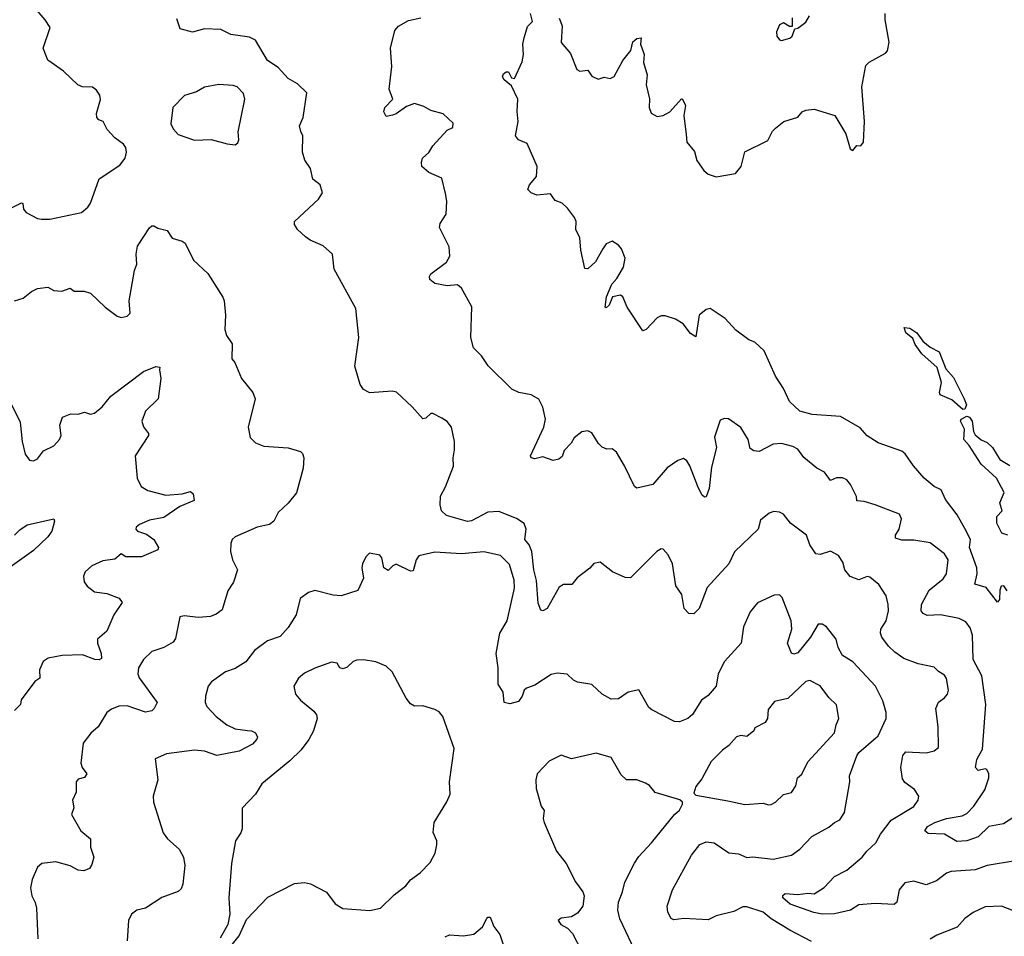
# Model space of a CAD drawing. Extents: x 1603745 to 1745082, y 385868 to 533966.
# Tile 257 of 646: x 1672837 to 1677668, y 433617 to 438115. Entities that reach past the tile are written whole.
import ezdxf

# ---------------------------------------------------------------- set-up
doc = ezdxf.new("R2010")
doc.units = 0

msp = doc.modelspace()

# ---------------------------------------------------------------- linework, layer by layer
at = {"layer": '0CON20XD'}
for points in [[(1672790.6, 437189.4), (1672846.4, 437216.4), (1672852.5, 437212.5), (1672856.2, 437185), (1672869.5, 437169.5), (1672925, 437140), (1672945, 437135.8), (1672985, 437135.7), (1673141.3, 437168.7), (1673172.5, 437195), (1673184.3, 437215), (1673227.5, 437335), (1673328.3, 437401.7), (1673354.4, 437435), (1673361.5, 437465), (1673358.3, 437488.3), (1673347.5, 437505), (1673303.8, 437535), (1673266.4, 437576.4), (1673246.7, 437615), (1673225, 437623.3), (1673215.8, 437635.8), (1673214.4, 437655), (1673234.3, 437724.3), (1673231.2, 437745), (1673215, 437770), (1673195, 437784), (1673146.4, 437786.4), (1673122.5, 437795), (1673052.8, 437862.8), (1672975, 437917.5), (1672952.5, 437975), (1672987, 438077), (1672962.5, 438115), (1672901.4, 438185)], [(1677681.9, 435311.9), (1677666.8, 435336.8), (1677653.8, 435335), (1677646.2, 435315), (1677645, 435270), (1677635, 435257.5), (1677578.8, 435328.8), (1677524.6, 435344.6), (1677535.3, 435395), (1677533.8, 435425), (1677497.5, 435525), (1677503.3, 435565), (1677475, 435618), (1677437.5, 435685), (1677380.3, 435760.3), (1677358.3, 435808.3), (1677325, 435823.8), (1677275, 435865.6), (1677222.8, 435925), (1677181.9, 435985), (1677165, 435997.3), (1677048.8, 436038.8), (1676995, 436072.9), (1676961.7, 436111.7), (1676865, 436167.8), (1676725, 436177.5), (1676664.5, 436194.5), (1676615, 436242), (1676585.4, 436305.4), (1676545.5, 436365.5), (1676490.6, 436490.6), (1676445, 436532), (1676414.5, 436544.5), (1676351.2, 436591.2), (1676298.8, 436648.8), (1676225, 436697.5), (1676205, 436693.3), (1676172, 436665), (1676155, 436558.8), (1676129.4, 436575), (1676092.1, 436622.1), (1676055, 436646), (1676005, 436662), (1675985, 436662), (1675965, 436652), (1675911.2, 436595), (1675895, 436588.8), (1675818.8, 436705), (1675797.5, 436755), (1675785, 436763.3), (1675745.6, 436754.4), (1675730, 436715), (1675715, 436702), (1675710, 436705), (1675716, 436755), (1675742.9, 436817.1), (1675768.1, 436845), (1675799.8, 436900.2), (1675807.5, 436945), (1675790.5, 436990.5), (1675775, 437008.8), (1675745, 437028), (1675715, 437016), (1675698.5, 436991.5), (1675663.2, 436926.8), (1675625, 436893.3), (1675610, 436895), (1675591.2, 436985), (1675585.6, 437045), (1675566, 437085), (1675568, 437125), (1675559.2, 437145), (1675525, 437190.8), (1675498.8, 437215), (1675465, 437228), (1675441.4, 437261.4), (1675375, 437254.4), (1675346.2, 437265), (1675331.4, 437281.4), (1675338.6, 437305), (1675373.3, 437345), (1675375.8, 437395), (1675326.9, 437506.9), (1675285, 437526), (1675270.8, 437545), (1675283.3, 437615), (1675277.9, 437665), (1675281.5, 437725), (1675250.7, 437790.7), (1675215, 437820), (1675206.7, 437835), (1675210.7, 437849.3), (1675225, 437860), (1675235, 437860), (1675250.7, 437830.7), (1675265, 437827.5), (1675302.3, 437907.7), (1675308.6, 437945), (1675306, 437995), (1675313, 438027), (1675328.3, 438081.7), (1675353, 438107), (1675343.8, 438145)], [(1675485, 438123.3), (1675499.4, 438085), (1675494.2, 438004.2), (1675540.2, 437950.2), (1675571.7, 437871.7), (1675585, 437863.3), (1675625, 437867.5), (1675645, 437837.5), (1675675, 437823.3), (1675705, 437832.5), (1675735, 437827.5), (1675755, 437836.7), (1675797.5, 437915), (1675836.1, 437963.9), (1675845, 438006.7), (1675865, 438023.3), (1675886.4, 438026.4), (1675883.3, 437995), (1675902, 437945), (1675898, 437905), (1675915.7, 437845), (1675911.2, 437795), (1675927.3, 437727.3), (1675925.8, 437685), (1675935.8, 437655.8), (1675965, 437640), (1675995, 437645.8), (1676027.5, 437662.5), (1676085, 437727.5), (1676090, 437725), (1676104.2, 437694.2), (1676095.8, 437645), (1676108.1, 437551.9), (1676110.8, 437515), (1676148.3, 437468.3), (1676160, 437425), (1676193.8, 437375), (1676215, 437358), (1676255, 437344), (1676348.8, 437361.2), (1676376.7, 437395), (1676395, 437466.7), (1676507.5, 437522.5), (1676531.3, 437568.7), (1676545, 437582.5), (1676586.7, 437615), (1676655, 437636.7), (1676676.1, 437663.9), (1676695, 437672), (1676735, 437676), (1676836.7, 437645), (1676891.2, 437555), (1676911.7, 437481.7), (1676925.9, 437474.1), (1676945, 437497.5), (1676965, 437496.7), (1676976.9, 437515), (1676982.7, 437615), (1676968.9, 437785), (1676989.5, 437890.5), (1677005, 437906.7), (1677085, 437951.2), (1677095, 437963.3), (1677104, 438005), (1677083.3, 438115), (1677083.3, 438145)], [(1676627.5, 438125), (1676627.5, 438082.5), (1676615, 438082.5), (1676585, 438100), (1676565, 438090), (1676551.2, 438055), (1676552, 438035), (1676565, 438016.7), (1676575, 438013.3), (1676616.1, 438023.9), (1676627.5, 438035), (1676640, 438070), (1676655, 438073.3), (1676695, 438103.3), (1676712.5, 438135)], [(1677335, 433889.2), (1677285, 433869.2), (1677225, 433887.5), (1677180.3, 433879.7), (1677152.5, 433845), (1677140.8, 433785), (1677127.4, 433772.6), (1677035, 433777.8), (1676955, 433771.8), (1676914, 433745), (1676835, 433726.7), (1676775.3, 433725.3), (1676733.3, 433733.3), (1676618, 433775), (1676582, 433805), (1676582.3, 433817.7), (1676592.5, 433827.5), (1676655, 433822.2), (1676705, 433829.2), (1676735, 433826), (1676785, 433856.7), (1676835, 433910), (1676895, 433940.9), (1676970.3, 434005), (1676994.5, 434035.5), (1677038.6, 434075), (1677061.6, 434118.4), (1677113.4, 434186.6), (1677225.3, 434254.7), (1677246, 434285), (1677248.8, 434305), (1677227.2, 434337.2), (1677180.9, 434370.9), (1677169.5, 434389.5), (1677161.5, 434445), (1677170.5, 434505), (1677185, 434522.2), (1677285, 434517.9), (1677325, 434526.7), (1677346.2, 434543.8), (1677344.6, 434645.4), (1677332.5, 434735), (1677345, 434766.7), (1677375, 434786.7), (1677390, 434805), (1677394, 434825), (1677385, 434882.5), (1677375, 434898), (1677345, 434915.8), (1677325, 434938), (1677245, 434953.3), (1677175, 434980), (1677130.7, 435010.7), (1677100.4, 435040.4), (1677066.9, 435085), (1677060.8, 435105), (1677063.3, 435125), (1677088.5, 435165), (1677099.6, 435215), (1677099.1, 435245), (1677088.2, 435288.2), (1677053.6, 435343.6), (1677009.3, 435379.3), (1676995, 435382.9), (1676955, 435367.1), (1676912.1, 435382.1), (1676886, 435415), (1676876.2, 435453.8), (1676854.3, 435485), (1676815, 435507.1), (1676765, 435490), (1676744.4, 435494.4), (1676715, 435538.8), (1676698.6, 435585), (1676618.8, 435645), (1676585, 435688), (1676565, 435698.6), (1676538.3, 435701.7), (1676515, 435694.3), (1676471.5, 435658.5), (1676461.4, 435615), (1676345, 435503.8), (1676317.5, 435445), (1676210.8, 435329.2), (1676170.6, 435225), (1676145, 435199.4), (1676120.7, 435200.7), (1676097.8, 435225), (1676085.7, 435295), (1676057.3, 435337.3), (1676040.8, 435445), (1676018.7, 435488.7), (1675995, 435516.7), (1675985, 435518.8), (1675964.1, 435505.9), (1675835, 435376.2), (1675807.7, 435377.7), (1675745.7, 435405.7), (1675685, 435452.5), (1675655, 435446.7), (1675635, 435423.3), (1675573.4, 435376.6), (1675545.8, 435344.2), (1675505, 435343.3), (1675485, 435330.8), (1675425.8, 435225), (1675405, 435213.8), (1675395, 435217.5), (1675381.1, 435251.1), (1675373.3, 435363.3), (1675360.3, 435415), (1675350, 435505), (1675337.4, 435537.4), (1675316.2, 435565), (1675323.1, 435615), (1675312.9, 435642.9), (1675275, 435667.8), (1675187.9, 435702.1), (1675135, 435699.2), (1675055, 435656.5), (1675035, 435652.5), (1674932.2, 435682.2), (1674907.8, 435705), (1674900.9, 435735), (1674902.6, 435777.4), (1674926.8, 435823.2), (1674965.8, 435924.2), (1674964, 435965), (1674970.8, 436005), (1674970.8, 436045), (1674956, 436115), (1674935, 436143.3), (1674909.2, 436159.2), (1674865, 436183.3), (1674855, 436183.3), (1674830.5, 436159.5), (1674815, 436156.7), (1674763.3, 436215), (1674687, 436287), (1674665, 436292), (1674555, 436284.2), (1674525, 436301.2), (1674508, 436325), (1674482.5, 436415), (1674502.2, 436555), (1674487.3, 436697.3), (1674380.5, 436890.5), (1674372.5, 436965), (1674325.8, 437005.8), (1674263, 437033), (1674239.5, 437049.5), (1674200, 437085), (1674185, 437110), (1674186.2, 437125), (1674304, 437235), (1674323.8, 437265), (1674311.2, 437305), (1674275, 437333.3), (1674264.3, 437385), (1674236.3, 437426.3), (1674225.6, 437465), (1674227.1, 437545), (1674216.9, 437566.9), (1674211.1, 437595), (1674228.6, 437635), (1674246.1, 437756.1), (1674200.3, 437800.3), (1674155, 437827.1), (1674105, 437881.4), (1674052.9, 437915), (1673994.4, 438014.4), (1673965, 438029.4), (1673873, 438043), (1673825, 438067.5), (1673745, 438070), (1673685, 438054), (1673625, 438071.2), (1673609.2, 438119.2)], [(1674927.1, 437262.9), (1674907.9, 437337.9), (1674845, 437366), (1674811.2, 437395), (1674809.2, 437415), (1674814.2, 437435), (1674845, 437463.1), (1674864.1, 437495.9), (1674935, 437573.3), (1674963, 437587), (1674965, 437606.7), (1674915, 437654), (1674855, 437670), (1674820, 437690), (1674775, 437704), (1674735, 437690), (1674685, 437652.5), (1674666.7, 437646.7), (1674635, 437640), (1674623.9, 437663.9), (1674628.8, 437685), (1674668.8, 437725), (1674650.6, 437775), (1674663.3, 437885), (1674657.1, 437975), (1674677.3, 438062.7), (1674695.9, 438084.1), (1674745, 438111.2), (1674805, 438124)], [(1673895, 437501.2), (1673908.3, 437511.7), (1673913.3, 437525), (1673910, 437565), (1673942.9, 437725), (1673935, 437753.8), (1673903.8, 437785), (1673885, 437792.2), (1673815, 437797.7), (1673745, 437784.6), (1673705, 437761.2), (1673646.8, 437743.2), (1673588.1, 437685), (1673578.9, 437605), (1673590.2, 437580.2), (1673615, 437551.4), (1673695.8, 437524.2), (1673777.3, 437527.3), (1673855, 437506), (1673895, 437501.2)], [(1677720.5, 434205), (1677665, 434169.4), (1677593.3, 434155), (1677540, 434105), (1677485, 434084.7), (1677435, 434081.5), (1677375, 434117.9), (1677295, 434122.2), (1677278, 434135), (1677290.8, 434155), (1677327.5, 434175), (1677385, 434195.3), (1677461.3, 434208.7), (1677485, 434218.9), (1677518.5, 434255), (1677572.7, 434335), (1677593.1, 434395), (1677592.5, 434415), (1677582.5, 434435), (1677575, 434438.8), (1677540.7, 434430.7), (1677526.7, 434445), (1677534.3, 434485), (1677561.8, 434535), (1677577.8, 434755), (1677557.8, 434895), (1677516.4, 434975), (1677511.8, 435095), (1677500.8, 435130.8), (1677480.2, 435160.2), (1677447.2, 435177.2), (1677355, 435193.9), (1677290.7, 435190.7), (1677270.6, 435200.6), (1677260.6, 435215), (1677261.5, 435245), (1677300, 435315), (1677369.1, 435370.9), (1677384.6, 435395), (1677393.8, 435463.8), (1677375, 435494.3), (1677305, 435547.9), (1677225, 435560.4), (1677165, 435561.5), (1677135, 435570.8), (1677134.4, 435585), (1677153.3, 435615), (1677163.3, 435665), (1677155, 435688.6), (1677035, 435734.4), (1676980.9, 435750.9), (1676944.6, 435754.6), (1676943.3, 435775), (1676914.3, 435835), (1676895, 435857.1), (1676875, 435867.5), (1676845, 435867.5), (1676815, 435854), (1676786, 435895), (1676748.8, 435915), (1676685, 435967.5), (1676655, 436006.9), (1676631.5, 436021.5), (1676574.5, 436035.5), (1676535, 436031.9), (1676465, 435995.7), (1676439.1, 435999.1), (1676421.4, 436011.4), (1676412.5, 436055), (1676375, 436114), (1676315, 436156.2), (1676295, 436158.8), (1676275, 436150), (1676246.4, 436066.4), (1676256, 436015), (1676231.1, 435918.9), (1676220, 435815), (1676205.6, 435774.4), (1676197.7, 435772.3), (1676185, 435784.2), (1676165, 435824), (1676125, 435926.2), (1676110.3, 435950.3), (1676095, 435961.2), (1676067.3, 435952.7), (1676015, 435916.2), (1675943.3, 435835), (1675865, 435816), (1675854, 435825), (1675805.7, 435925.7), (1675765, 435992.5), (1675745, 436010), (1675718.3, 436008.3), (1675695, 436017.5), (1675676.7, 436035), (1675645, 436087.5), (1675625, 436097.5), (1675595, 436093.3), (1675557.3, 436062.7), (1675542.9, 436037.1), (1675509.1, 436000.9), (1675499.1, 435970.9), (1675482.1, 435957.9), (1675455, 435952.5), (1675405, 435970), (1675365, 435960), (1675346.7, 435965), (1675343.1, 435975), (1675408.8, 436115), (1675417.5, 436155), (1675404.4, 436214.4), (1675385, 436252.5), (1675347.5, 436275), (1675285.8, 436285.8), (1675251.7, 436301.7), (1675136.8, 436416.8), (1675104, 436465), (1675064.2, 436504.2), (1675051.4, 436555), (1675055.9, 436705.9), (1675005, 436797.5), (1674985, 436813.3), (1674935, 436808.8), (1674875, 436820.8), (1674850.3, 436840.3), (1674848, 436855), (1674855, 436868.8), (1674931.2, 436925), (1674947.5, 436955), (1674945, 437000), (1674896.7, 437095), (1674901.2, 437115), (1674929.3, 437160.7), (1674933.1, 437225), (1674927.1, 437262.9)], [(1672812.5, 436735), (1672855, 436748), (1672895, 436782), (1672925, 436796.7), (1672975, 436803.3), (1673005, 436786.7), (1673045, 436783.3), (1673085, 436797.5), (1673105, 436783.3), (1673153.6, 436783.6), (1673185, 436773.3), (1673256.7, 436705), (1673315, 436660), (1673335, 436653.8), (1673365, 436660), (1673378.8, 436675), (1673374.3, 436735), (1673400.6, 436885), (1673411.4, 436915), (1673409.4, 436965), (1673415.7, 437004.3), (1673475, 437093.3), (1673485, 437103.3), (1673495, 437103.8), (1673515, 437092), (1673561.2, 437081.2), (1673585, 437043.8), (1673635, 437029.2), (1673648.7, 437018.7), (1673690, 436935), (1673760.3, 436870.3), (1673834.1, 436754.1), (1673841.2, 436735), (1673848, 436665), (1673844.2, 436595), (1673852, 436565), (1673879.2, 436525), (1673878.3, 436451.7), (1673893.6, 436433.6), (1673926.2, 436355), (1673981.2, 436285), (1673993.3, 436255), (1673958, 436115), (1673967.5, 436065), (1673995, 436038.6), (1674035, 436022.9), (1674155, 436013.8), (1674215, 435996.2), (1674225.7, 435985.7), (1674232, 435965), (1674228.1, 435915), (1674195, 435792.5), (1674155, 435742.5), (1674105, 435696.7), (1674084, 435655), (1674062.6, 435637.4), (1674003.3, 435625), (1673895, 435577.5), (1673880, 435565), (1673872.9, 435545), (1673871.4, 435505), (1673880.8, 435465), (1673905.7, 435415), (1673886, 435355), (1673858.3, 435311.7), (1673830.5, 435219.5), (1673802.1, 435197.9), (1673773.6, 435186.4), (1673715, 435181.1), (1673645, 435189.4), (1673622.9, 435185), (1673601.7, 435078.3), (1673590, 435060), (1673545.4, 435034.6), (1673485, 435014.2), (1673445, 434976), (1673421.1, 434935), (1673417.8, 434905), (1673424.4, 434885), (1673511.4, 434765), (1673498, 434735), (1673486.1, 434723.9), (1673455, 434717.3), (1673365, 434747.4), (1673324.2, 434745.8), (1673287.6, 434732.4), (1673265.4, 434714.6), (1673222.9, 434645), (1673186, 434614), (1673149.4, 434565), (1673136.9, 434466.9), (1673144.6, 434444.6), (1673166.9, 434415), (1673155, 434396.9), (1673125, 434388.8), (1673114.2, 434375.8), (1673113.8, 434325), (1673096.2, 434285), (1673102.3, 434247.7), (1673092, 434215), (1673137.1, 434135), (1673185.6, 434095), (1673185.5, 434055), (1673201.9, 434005), (1673191.2, 433968.8), (1673180, 433950), (1673152.3, 433937.7), (1673125, 433941.9), (1673085, 433962.5), (1673015, 433982.2), (1672946.1, 433973.9), (1672924.1, 433955.9), (1672898.8, 433895), (1672891.2, 433855), (1672896.2, 433815), (1672913, 433783), (1672919.2, 433755), (1672926.7, 433605)], [(1677465, 436202.5), (1677410.5, 436250.5), (1677353.8, 436275), (1677350.8, 436285), (1677360.6, 436335), (1677339.1, 436409.1), (1677263.8, 436475), (1677231.7, 436521.7), (1677220.3, 436550.3), (1677185, 436578.8), (1677177.5, 436605), (1677205, 436602), (1677239.1, 436579.1), (1677267.9, 436537.9), (1677305, 436507.5), (1677348.8, 436485), (1677382.2, 436402.2), (1677419.7, 436359.7), (1677472, 436255), (1677482.5, 436225), (1677475, 436204), (1677465, 436202.5)], [(1672795, 436230), (1672840.5, 436140.5), (1672850, 436045), (1672865, 435982.5), (1672885, 435953.3), (1672905, 435950), (1672925, 435960), (1672955, 436000), (1673005, 436024.2), (1673032, 436055), (1673041.2, 436075), (1673034.2, 436125), (1673047.5, 436165), (1673088.3, 436181.7), (1673125, 436180), (1673155, 436188.8), (1673185, 436180), (1673205, 436184.3), (1673242.5, 436215), (1673285, 436267.1), (1673445, 436388.6), (1673505, 436412.5), (1673525, 436410), (1673523, 436397), (1673530, 436355), (1673516.7, 436255), (1673455, 436193.3), (1673436.2, 436145), (1673445, 436117.5), (1673470, 436085), (1673470, 436075), (1673403.3, 435975), (1673413.3, 435865), (1673433.3, 435825), (1673466.7, 435805), (1673555, 435781.5), (1673635, 435788.8), (1673675, 435800.4), (1673688.8, 435788.8), (1673694.3, 435755.7), (1673623.2, 435726.8), (1673545, 435672.5), (1673475, 435658.5), (1673425, 435637.8), (1673409.4, 435625), (1673407.1, 435615), (1673415, 435605.8), (1673459.8, 435589.8), (1673496, 435565), (1673518.8, 435525), (1673515.8, 435514.2), (1673435, 435478.8), (1673358.8, 435478.8), (1673335, 435493.8), (1673305, 435467.3), (1673245, 435460), (1673191.2, 435435), (1673158.8, 435405), (1673150, 435385), (1673153, 435357), (1673168.8, 435335), (1673205, 435308), (1673265, 435299.4), (1673325.6, 435275.6), (1673340, 435255), (1673299.4, 435195), (1673265.3, 435114.7), (1673220, 435075), (1673219.2, 435055), (1673237.8, 435005), (1673239.2, 434980.8), (1673226.8, 434973.2), (1673205.4, 434974.6), (1673145, 434997.7), (1673045.5, 434994.5), (1672977.7, 434982.3), (1672953.3, 434965), (1672933.8, 434925), (1672935.7, 434884.3), (1672912.3, 434867.7), (1672845, 434776.7), (1672841.2, 434755), (1672812.5, 434725)], [(1677685, 435586.2), (1677655.8, 435595.8), (1677632.5, 435645), (1677632.3, 435677.7), (1677657.5, 435705), (1677646.7, 435745), (1677668, 435795), (1677630.6, 435865), (1677554.7, 435934.7), (1677495.5, 436025.5), (1677469.2, 436055), (1677472.5, 436105), (1677453.3, 436145), (1677456.2, 436155), (1677485, 436169.4), (1677497.5, 436165), (1677510.6, 436145), (1677517.3, 436095), (1677525, 436078.6), (1677555, 436052.9), (1677585, 436040), (1677610.8, 436015), (1677646.8, 435956.8), (1677695, 435926.9)], [(1672812, 435585), (1672837.7, 435612.3), (1672874.1, 435635.9), (1673005, 435666), (1673008, 435655), (1672995.6, 435605), (1672975, 435577.5), (1672905, 435509.6), (1672791.5, 435428.5)], [(1676721.7, 433591.7), (1676616.6, 433646.6), (1676525, 433703.3), (1676485, 433736.1), (1676405, 433761.8), (1676385, 433761.8), (1676341.5, 433738.5), (1676255, 433717.1), (1676215, 433698.5), (1676095.5, 433704.5), (1676047.3, 433697.3), (1676033.6, 433703.6), (1676017.5, 433735), (1676014.4, 433765), (1676040.5, 433845), (1676133.1, 434015), (1676175, 434066.7), (1676205, 434080.8), (1676245, 434075.5), (1676317.3, 434027.3), (1676365, 434021.1), (1676405, 434003.5), (1676435, 434006.2), (1676535, 433995.5), (1676625, 434015.5), (1676665.3, 434044.7), (1676723.7, 434106.3), (1676808.3, 434151.7), (1676835, 434176), (1676861.7, 434188.3), (1676884.2, 434225), (1676910.6, 434375), (1676909.4, 434405), (1676945, 434502), (1676955, 434518.6), (1677049.3, 434600.7), (1677088.2, 434685), (1677088.5, 434715), (1677073.2, 434773.2), (1677036.9, 434845), (1676925, 434964.5), (1676874.2, 434994.2), (1676852.5, 435035), (1676843.3, 435075), (1676795.3, 435135.3), (1676775, 435148.9), (1676755, 435148.5), (1676717.1, 435085), (1676655, 435008), (1676635, 435002), (1676625, 435006.7), (1676605.5, 435055), (1676626.4, 435125), (1676622.6, 435165), (1676578.9, 435278.9), (1676565, 435292.9), (1676538.7, 435291.3), (1676456.7, 435253.3), (1676420.9, 435209.1), (1676388.9, 435135), (1676376.7, 435055), (1676295.5, 434965), (1676264.4, 434905), (1676255.3, 434844.7), (1676215, 434799.4), (1676183.3, 434775), (1676138.1, 434705), (1676115, 434685.5), (1676075, 434669.6), (1676050.4, 434670.4), (1675939.1, 434729.1), (1675925, 434740), (1675875, 434826.2), (1675823.3, 434815), (1675775, 434781.9), (1675739.2, 434780.8), (1675695.4, 434805.4), (1675645, 434852.5), (1675575, 434863.8), (1675555, 434873.8), (1675523.9, 434903.9), (1675475, 434908.8), (1675445, 434902), (1675365, 434849.2), (1675323.3, 434835), (1675312.5, 434825), (1675302.9, 434795), (1675285, 434768.8), (1675241.7, 434758.3), (1675215, 434763.8), (1675210, 434815), (1675184.3, 434854.3), (1675184.4, 434935), (1675175.5, 435005), (1675193.6, 435105), (1675229.3, 435165), (1675264.6, 435325), (1675263.8, 435365), (1675241.2, 435441.2), (1675196.2, 435485), (1675115, 435504.4), (1675005, 435493.8), (1674875, 435501.4), (1674796.5, 435483.5), (1674782.2, 435465), (1674768.8, 435411.2), (1674755, 435408.8), (1674685, 435443.3), (1674667.5, 435435), (1674645, 435412), (1674623.8, 435425), (1674613.8, 435475), (1674605, 435487.5), (1674553, 435497), (1674535, 435480), (1674518.8, 435445), (1674516.2, 435425), (1674524.2, 435375), (1674496.8, 435313.2), (1674415, 435288), (1674375, 435290.8), (1674285, 435314), (1674255, 435303.8), (1674214, 435275), (1674194.3, 435195), (1674155, 435132), (1674115, 435088.6), (1674052.9, 435067.1), (1673990.2, 435019.8), (1673946.3, 434963.7), (1673895, 434931.4), (1673846.7, 434915), (1673779.2, 434865), (1673762.9, 434845), (1673749.2, 434795), (1673747.5, 434765), (1673755.7, 434745), (1673801.1, 434695), (1673853.1, 434655), (1673895, 434635.4), (1673955, 434626.7), (1673975.6, 434625.6), (1673993.8, 434615), (1674003.8, 434595), (1674001.2, 434585), (1673980, 434560), (1673915, 434525.7), (1673805, 434503.5), (1673745, 434525.5), (1673695, 434530), (1673558, 434512), (1673502.5, 434487.5), (1673516, 434385), (1673492.9, 434305), (1673494.4, 434274.4), (1673542, 434125), (1673562, 434095), (1673619.2, 434045), (1673640.8, 434005), (1673647.5, 433965), (1673637.6, 433872.4), (1673630, 433850), (1673615, 433836), (1673535, 433806.9), (1673455, 433754.3), (1673412.5, 433745), (1673386.7, 433725), (1673371.2, 433695), (1673364.3, 433595)], [(1673868.2, 433561.8), (1673915, 433618.8), (1673950.5, 433699.5), (1674055, 433809.4), (1674185, 433875.6), (1674235, 433880.6), (1674263.6, 433873.6), (1674343.6, 433833.6), (1674385.6, 433775.6), (1674423, 433753), (1674555, 433743.8), (1674607.5, 433755), (1674675, 433820), (1674732.5, 433865), (1674755, 433893.3), (1674801.7, 433928.3), (1674850.7, 433979.3), (1674876.2, 434025), (1674884, 434065), (1674884, 434085), (1674866.4, 434126.4), (1674871.2, 434175), (1674933.1, 434276.9), (1674950, 434315), (1674946, 434375), (1674968.6, 434538.6), (1674914, 434695), (1674895, 434718.8), (1674875, 434730), (1674815, 434748.6), (1674775, 434746), (1674755, 434758), (1674734, 434785), (1674664.2, 434915), (1674635, 434942.5), (1674585, 434964.2), (1674524.1, 434974.1), (1674492.3, 434972.3), (1674473.7, 434966.3), (1674445, 434937.5), (1674425, 434928.8), (1674407.5, 434935), (1674395, 434957.5), (1674367, 434963), (1674285, 434932.5), (1674235, 434907.5), (1674205, 434883.8), (1674182, 434845), (1674191.2, 434805), (1674215, 434776.2), (1674281.3, 434721.3), (1674293.6, 434703.6), (1674296.7, 434685), (1674279.2, 434625), (1674256.8, 434583.2), (1674217.8, 434532.2), (1674162.3, 434477.8), (1674025.8, 434365), (1673994.3, 434315), (1673929.2, 434245), (1673928.5, 434145), (1673923.1, 434125), (1673897.1, 434085), (1673876.7, 433975), (1673863.1, 433805), (1673868, 433725), (1673858.8, 433675), (1673821.7, 433608.3)], [(1676511.7, 434261.7), (1676525, 434263.8), (1676546.2, 434275), (1676585, 434313.3), (1676625, 434323.3), (1676645.8, 434355), (1676653.3, 434395), (1676675, 434413.3), (1676705, 434473.8), (1676835.5, 434615), (1676843.3, 434655), (1676856.7, 434685), (1676845, 434753.3), (1676808.3, 434788.3), (1676765, 434845.8), (1676715, 434872.9), (1676695, 434868.2), (1676605.9, 434784.1), (1676540.8, 434769.2), (1676509.7, 434730.3), (1676505.8, 434685), (1676494.4, 434665.6), (1676445, 434640), (1676440, 434625), (1676405, 434597.5), (1676375, 434602.5), (1676354.2, 434595.8), (1676317, 434553), (1676285, 434531.2), (1676230, 434475), (1676185, 434390), (1676155, 434352.5), (1676145, 434320), (1676155, 434310), (1676312.5, 434282.5), (1676396.1, 434263.9), (1676485, 434270), (1676511.7, 434261.7)], [(1675868.8, 433518.8), (1675782.5, 433702.5), (1675772, 433745), (1675775.8, 433785), (1675795.7, 433835), (1675806.6, 433883.4), (1675853.4, 433976.6), (1675875, 434009.2), (1675937.1, 434075), (1676050, 434215), (1676075, 434236.7), (1676090, 434265), (1676090, 434275), (1676075.9, 434285.9), (1675955, 434322), (1675927.8, 434357.8), (1675908.6, 434368.6), (1675865, 434384), (1675814.3, 434384.3), (1675789.1, 434409.1), (1675740, 434495), (1675665.8, 434515.8), (1675545, 434487.5), (1675494.2, 434505.8), (1675435, 434476), (1675375.9, 434414.1), (1675370, 434385), (1675371.7, 434341.7), (1675396.1, 434256.1), (1675410, 434235), (1675406.2, 434195), (1675411.2, 434175), (1675470.8, 434035), (1675519.2, 433975), (1675564.4, 433885), (1675600.6, 433835), (1675606.9, 433815), (1675600, 433765), (1675575, 433730.8), (1675545, 433712), (1675493.9, 433706.1), (1675480, 433695), (1675492.5, 433675), (1675525, 433656.2), (1675550.3, 433630.3), (1675594.4, 433545)], [(1677723.4, 433986.6), (1677585, 433964.5), (1677525, 433943.1), (1677407.5, 433935), (1677385, 433927.5), (1677335, 433889.2)], [(1677735, 433734.3), (1677655, 433764.4), (1677575, 433761.5), (1677515, 433732.9), (1677475, 433704.5), (1677437.5, 433662.5), (1677337.6, 433622.4), (1677305, 433603.5)], [(1674925.8, 433614.2), (1674945.8, 433624.2), (1675015, 433618.9), (1675065, 433628.1), (1675107.4, 433662.6), (1675128.8, 433705), (1675135, 433711.2), (1675145, 433710), (1675163.8, 433665), (1675192.9, 433625), (1675231.4, 433515)]]:
    msp.add_lwpolyline(points, dxfattribs=at)

doc.saveas('drawing.dxf')
